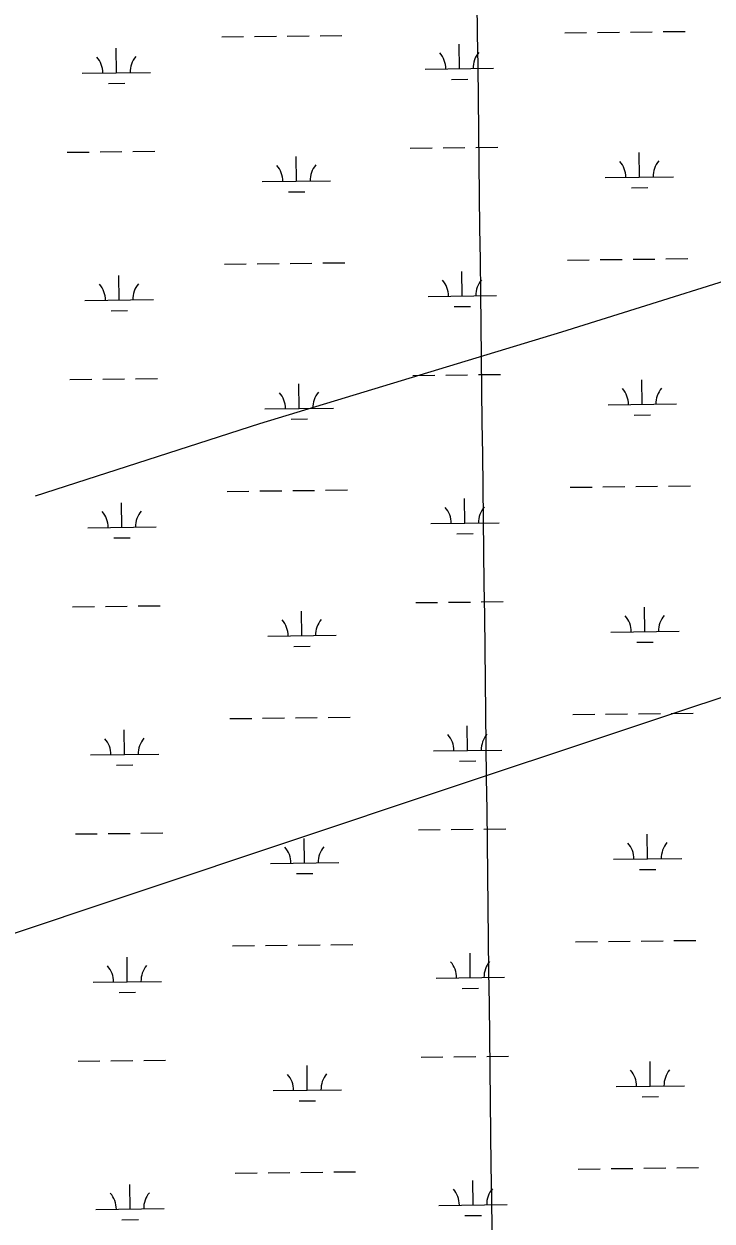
# Model space of a CAD drawing. Extents: x 3694830 to 3732949, y 415201 to 440970.
# Drawn here: x 3719462 to 3720469, y 427603 to 429355 of the extents above; entities that cross this region are included whole.
import ezdxf

# ---------------------------------------------------------------- set-up
doc = ezdxf.new("R2010")
doc.units = 0
for name, color, linetype in [('V-GRID-MAJR', 7, 'Continuous'), ('V-TOPO-SHOR', 7, 'Continuous'), ('V-WETL-SWMP', 7, 'Continuous')]:
    doc.layers.add(name, color=color, linetype=linetype)

msp = doc.modelspace()

# ---------------------------------------------------------------- linework, layer by layer
at = {"layer": 'V-GRID-MAJR'}
msp.add_spline([(3720228.281, 420868.82800000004), (3720155.153, 426926.124), (3720081.987, 432986.504), (3720008.822, 439046.89), (3720008.785, 439049.968)], degree=3, dxfattribs=at)
at = {"layer": 'V-TOPO-SHOR'}
for points in [[(3719478.978, 428664.606), (3719807.42, 428770.366), (3720249.239, 428904.603), (3720619.392, 429020.91000000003), (3720963.862, 429125.55100000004), (3721387.497, 429255.57), (3721786.523, 429377.125), (3722155.599, 429490.23), (3722583.498, 429617.032), (3723097.022, 429782.017), (3723504.592, 429901.405), (3723860.811, 430004.938), (3723881.142, 430012.349), (3723910.035, 430024.007), (3723945.359, 430040.987)], [(3722318.9737963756, 428687.5749805), (3722069.7032002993, 428740.9901082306), (3721669.08974232, 428740.9901082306), (3721482.1367952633, 428696.4775017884), (3721286.281326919, 428643.0623740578), (3721099.328379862, 428598.5497676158), (3720582.982145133, 428402.69429927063), (3720075.5384316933, 428233.54639479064), (3719407.8493350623, 428010.98336258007), (3718909.3081429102, 427841.8354581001)]]:
    msp.add_lwpolyline(points, dxfattribs=at)
at = {"layer": 'V-WETL-SWMP'}
for p, q in [((3719895.5369132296, 429338.1672556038), (3719927.5346350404, 429338.5489009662)), ((3720253.419432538, 429342.43581586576), (3720285.4171543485, 429342.8174612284)), ((3720301.416015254, 429343.00828390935), (3720333.4137370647, 429343.38992927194)), ((3720349.41259797, 429343.5807519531), (3720381.4103197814, 429343.96239731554)), ((3720397.4091806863, 429344.15321999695), (3720429.406902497, 429344.5348653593)), ((3719751.547165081, 429336.44985147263), (3719783.5448868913, 429336.8314968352)), ((3719799.543747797, 429337.02231951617), (3719831.541469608, 429337.4039648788)), ((3719847.540330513, 429337.59478756), (3719879.538052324, 429337.97643292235)), ((3720099.4436098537, 429289.85369609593), (3720099.0142580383, 429325.8511356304)), ((3719597.5713423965, 429283.86773170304), (3719597.1419905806, 429319.8651712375)), ((3720049.447169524, 429289.257375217), (3720149.4400501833, 429290.4500169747)), ((3719547.574902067, 429283.2714108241), (3719647.5677827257, 429284.4640525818)), ((3719585.7562336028, 429268.2947122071), (3719609.75452496, 429268.5809462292)), ((3720087.6285010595, 429274.2806766), (3720111.6267924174, 429274.5669106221)), ((3719525.5452613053, 429167.5684472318), (3719557.542983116, 429167.9500925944)), ((3719573.541844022, 429168.14091527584), (3719605.5395658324, 429168.52256063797)), ((3719621.5384267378, 429168.7133833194), (3719653.5361485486, 429169.09502868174)), ((3720027.417528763, 429173.5544116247), (3720059.415250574, 429173.93605698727)), ((3720075.4141114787, 429174.12687966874), (3720107.4118332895, 429174.50852503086)), ((3720123.410694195, 429174.6993477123), (3720155.4084160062, 429175.0809930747)), ((3720362.7914346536, 429131.12120328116), (3720362.3620828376, 429167.11864281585)), ((3719860.9191671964, 429125.13523888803), (3719860.4898153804, 429161.13267842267)), ((3720312.794994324, 429130.52488240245), (3720412.787874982, 429131.7175241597)), ((3719810.922726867, 429124.5389180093), (3719910.9156075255, 429125.7315597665)), ((3720350.9763258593, 429115.54818378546), (3720374.974617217, 429115.83441780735)), ((3719849.104058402, 429109.56221939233), (3719873.10234976, 429109.8484534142)), ((3719851.5079587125, 429004.94344875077), (3719883.505680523, 429005.3250941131)), ((3719899.5045414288, 429005.51591679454), (3719931.5022632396, 429005.8975621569)), ((3720257.387060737, 429009.7844770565), (3720289.384782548, 429010.1661224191)), ((3720305.383643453, 429010.35694510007), (3720337.381365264, 429010.7385904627)), ((3720353.3802261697, 429010.9294131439), (3720385.37794798, 429011.31105850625)), ((3720401.3768088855, 429011.50188118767), (3720433.3745306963, 429011.8835265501)), ((3719755.5147932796, 429003.7985126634), (3719787.512515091, 429004.180158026)), ((3719803.5113759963, 429004.37098070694), (3719835.509097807, 429004.75262606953)), ((3720103.4112380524, 428957.2023572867), (3720102.9818862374, 428993.1997968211)), ((3719601.538970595, 428951.2163928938), (3719601.10961878, 428987.2138324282)), ((3720053.414797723, 428956.6060364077), (3720153.407678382, 428957.7986781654)), ((3719551.542530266, 428950.6200720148), (3719651.535410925, 428951.8127137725)), ((3719589.7238618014, 428935.6433733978), (3719613.7221531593, 428935.92960742)), ((3720091.5961292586, 428941.6293377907), (3720115.594420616, 428941.9155718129)), ((3719529.5128895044, 428834.9171084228), (3719561.5106113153, 428835.2987537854)), ((3719577.5094722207, 428835.4895764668), (3719609.5071940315, 428835.871221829)), ((3719625.5060549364, 428836.0620445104), (3719657.5037767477, 428836.44368987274)), ((3720031.3851569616, 428840.9030728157), (3720063.382878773, 428841.28471817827)), ((3720079.3817396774, 428841.4755408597), (3720111.3794614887, 428841.85718622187)), ((3720127.378322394, 428842.0480089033), (3720159.376044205, 428842.42965426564)), ((3720366.759062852, 428798.46986447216), (3720366.3297110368, 428834.4673040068)), ((3719864.886795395, 428792.48390007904), (3719864.4574435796, 428828.4813396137)), ((3720316.762622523, 428797.8735435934), (3720416.7555031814, 428799.06618535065)), ((3719814.890355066, 428791.88757920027), (3719914.8832357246, 428793.0802209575)), ((3720354.943954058, 428782.8968449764), (3720378.942245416, 428783.18307899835)), ((3719853.071686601, 428776.9108805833), (3719877.0699779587, 428777.1971146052)), ((3719855.475586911, 428672.2921099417), (3719887.473308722, 428672.67375530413)), ((3719903.4721696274, 428672.86457798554), (3719935.4698914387, 428673.2462233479)), ((3720261.354688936, 428677.1331382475), (3720293.3524107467, 428677.5147836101)), ((3720309.351271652, 428677.70560629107), (3720341.3489934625, 428678.08725165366)), ((3720357.3478543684, 428678.27807433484), (3720389.345576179, 428678.65971969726)), ((3720405.344437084, 428678.85054237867), (3720437.3421588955, 428679.232187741)), ((3719759.4824214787, 428671.14717385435), (3719791.4801432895, 428671.528819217)), ((3719807.4790041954, 428671.71964189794), (3719839.476726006, 428672.10128726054)), ((3720107.3788662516, 428624.5510184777), (3720106.949514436, 428660.5484580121)), ((3719605.506598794, 428618.5650540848), (3719605.077246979, 428654.5624936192)), ((3720057.382425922, 428623.9546975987), (3720157.375306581, 428625.1473393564)), ((3719555.5101584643, 428617.9687332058), (3719655.5030391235, 428619.1613749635)), ((3719593.69149, 428602.9920345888), (3719617.689781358, 428603.27826861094)), ((3720095.563757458, 428608.9779989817), (3720119.562048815, 428609.26423300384)), ((3719533.480517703, 428502.26576961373), (3719565.4782395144, 428502.6474149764)), ((3719581.4771004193, 428502.8382376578), (3719613.4748222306, 428503.2198830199)), ((3719629.4736831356, 428503.41070570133), (3719661.4714049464, 428503.79235106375)), ((3720035.3527851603, 428508.2517340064), (3720067.3505069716, 428508.63337936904)), ((3720083.3493678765, 428508.82420205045), (3720115.3470896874, 428509.2058474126)), ((3720131.3459505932, 428509.39667009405), (3720163.3436724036, 428509.7783154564)), ((3720370.7266910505, 428465.81852566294), (3720370.2973392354, 428501.8159651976)), ((3719868.8544235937, 428459.83256126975), (3719868.4250717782, 428495.83000080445)), ((3720320.730250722, 428465.22220478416), (3720420.72313138, 428466.4148465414)), ((3719818.857983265, 428459.23624039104), (3719918.8508639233, 428460.4288821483)), ((3719857.0393148, 428444.25954177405), (3719881.0376061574, 428444.54577579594)), ((3720358.9115822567, 428450.2455061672), (3720382.9098736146, 428450.53174018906)), ((3719811.446632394, 428339.06830308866), (3719843.444354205, 428339.4499484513)), ((3719859.44321511, 428339.6407711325), (3719891.440936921, 428340.02241649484)), ((3719907.4397978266, 428340.21323917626), (3719939.4375196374, 428340.5948845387)), ((3720265.322317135, 428344.48179943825), (3720297.3200389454, 428344.86344480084)), ((3720313.318899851, 428345.0542674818), (3720345.3166216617, 428345.43591284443)), ((3720361.315482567, 428345.6267355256), (3720393.3132043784, 428346.008380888)), ((3720409.3120652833, 428346.19920356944), (3720441.309787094, 428346.5808489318)), ((3719609.474226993, 428285.91371527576), (3719609.0448751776, 428321.9111548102)), ((3719763.450049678, 428338.4958350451), (3719795.447771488, 428338.8774804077)), ((3720111.3464944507, 428291.8996796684), (3720110.9171426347, 428327.8971192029)), ((3720061.350054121, 428291.3033587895), (3720161.3429347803, 428292.4960005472)), ((3719559.4777866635, 428285.3173943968), (3719659.4706673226, 428286.51003615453)), ((3719597.6591181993, 428270.3406957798), (3719621.657409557, 428270.62692980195)), ((3720099.5313856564, 428276.3266601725), (3720123.5296770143, 428276.6128941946)), ((3719537.4481459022, 428169.6144308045), (3719569.445867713, 428169.9960761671)), ((3719585.4447286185, 428170.18689884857), (3719617.442450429, 428170.5685442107)), ((3719633.4413113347, 428170.7593668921), (3719665.4390331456, 428171.14101225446)), ((3720039.32041336, 428175.6003951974), (3720071.3181351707, 428175.98204056)), ((3720087.3169960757, 428176.17286324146), (3720119.3147178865, 428176.5545086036)), ((3720135.313578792, 428176.745331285), (3720167.311300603, 428177.1269766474)), ((3720374.69431925, 428133.1671868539), (3720374.2649674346, 428169.1646263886)), ((3719872.8220517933, 428127.18122246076), (3719872.3926999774, 428163.1786619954)), ((3720324.6978789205, 428132.57086597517), (3720424.690759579, 428133.7635077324)), ((3719822.8256114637, 428126.584901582), (3719922.8184921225, 428127.77754333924)), ((3719861.006942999, 428111.60820296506), (3719885.005234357, 428111.89443698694)), ((3720362.879210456, 428117.5941673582), (3720386.877501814, 428117.88040138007)), ((3719815.4142605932, 428006.41696427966), (3719847.4119824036, 428006.79860964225)), ((3719863.4108433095, 428006.9894323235), (3719895.40856512, 428007.37107768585)), ((3719911.4074260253, 428007.56190036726), (3719943.405147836, 428007.9435457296)), ((3720269.2899453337, 428011.83046062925), (3720301.287667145, 428012.21210599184)), ((3720317.28652805, 428012.4029286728), (3720349.284249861, 428012.78457403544)), ((3720365.2831107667, 428012.9753967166), (3720397.280832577, 428013.357042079)), ((3720413.2796934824, 428013.5478647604), (3720445.2774152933, 428013.9295101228)), ((3719613.441855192, 427953.26237646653), (3719613.012503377, 427989.25981600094)), ((3719767.4176778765, 428005.84449623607), (3719799.415399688, 428006.2261415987)), ((3720115.3141226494, 427959.2483408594), (3720114.884770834, 427995.24578039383)), ((3719563.4454148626, 427952.6660555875), (3719663.438295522, 427953.85869734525)), ((3720065.31768232, 427958.6520199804), (3720165.310562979, 427959.84466173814)), ((3719601.626746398, 427937.68935697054), (3719625.625037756, 427937.9755909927)), ((3720103.4990138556, 427943.67532136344), (3720127.497305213, 427943.9615553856)), ((3719541.4157741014, 427836.9630919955), (3719573.413495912, 427837.3447373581)), ((3719589.412356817, 427837.5355600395), (3719621.410078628, 427837.9172054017)), ((3719637.4089395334, 427838.1080280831), (3719669.4066613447, 427838.48967344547)), ((3720043.288041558, 427842.9490563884), (3720075.2857633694, 427843.330701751)), ((3720091.2846242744, 427843.5215244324), (3720123.2823460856, 427843.9031697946)), ((3720139.2812069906, 427844.093992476), (3720171.2789288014, 427844.47563783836)), ((3720378.6619474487, 427800.5158480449), (3720378.2325956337, 427836.5132875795)), ((3719876.789679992, 427794.52988365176), (3719876.3603281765, 427830.5273231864)), ((3720328.6655071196, 427799.9195271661), (3720428.6583877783, 427801.11216892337)), ((3719826.793239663, 427793.933562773), (3719926.786120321, 427795.12620453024)), ((3719864.9745711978, 427778.956864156), (3719888.9728625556, 427779.24309817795)), ((3720366.8468386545, 427784.94282854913), (3720390.8451300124, 427785.2290625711)), ((3719771.3853060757, 427673.1931574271), (3719803.3830278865, 427673.5748027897)), ((3719819.381888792, 427673.76562547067), (3719851.3796106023, 427674.14727083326)), ((3719867.378471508, 427674.33809351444), (3719899.376193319, 427674.71973887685)), ((3719915.375054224, 427674.91056155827), (3719947.372776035, 427675.2922069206)), ((3720273.257573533, 427679.1791218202), (3720305.2552953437, 427679.56076718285)), ((3720321.254156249, 427679.7515898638), (3720353.2518780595, 427680.1332352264)), ((3720369.250738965, 427680.32405790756), (3720401.2484607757, 427680.70570327)), ((3720417.247321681, 427680.8965259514), (3720449.2450434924, 427681.27817131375)), ((3719617.409483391, 427620.6110376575), (3719616.980131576, 427656.60847719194)), ((3720119.2817508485, 427626.59700205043), (3720118.8523990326, 427662.59444158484)), ((3719567.4130430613, 427620.01471677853), (3719667.4059237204, 427621.20735853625)), ((3720069.285310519, 427626.0006811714), (3720169.278191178, 427627.19332292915)), ((3719605.594374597, 427605.03801816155), (3719629.5926659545, 427605.32425218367)), ((3720107.4666420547, 427611.02398255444), (3720131.464933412, 427611.31021657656))]:
    msp.add_line(p, q, dxfattribs=at)
for centre, radius, start, end in [((3719542.326676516, 429283.6836507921), 35.24628790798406, 359.91152952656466, 41.455187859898), ((3719652.804682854, 429285.0013514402), 35.246287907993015, 139.91152663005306, 181.4551849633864), ((3720044.1989439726, 429289.669615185), 35.24628790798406, 359.91152952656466, 41.455187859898), ((3720154.6769503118, 429290.9873158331), 35.246287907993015, 139.91152663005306, 181.4551849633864), ((3719805.674501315, 429124.9511579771), 35.24628790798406, 359.91152952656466, 41.455187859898), ((3719916.152507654, 429126.26885862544), 35.246287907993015, 139.91152663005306, 181.4551849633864), ((3720307.5467687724, 429130.93712237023), 35.24628790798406, 359.91152952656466, 41.455187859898), ((3720418.0247751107, 429132.25482301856), 35.246287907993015, 139.91152663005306, 181.4551849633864), ((3719546.2943047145, 428951.0323119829), 35.24628790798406, 359.91152952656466, 41.455187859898), ((3719656.7723110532, 428952.3500126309), 35.246287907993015, 139.91152663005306, 181.4551849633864), ((3720048.166572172, 428957.0182763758), 35.24628790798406, 359.91152952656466, 41.455187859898), ((3720158.6445785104, 428958.3359770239), 35.246287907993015, 139.91152663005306, 181.4551849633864), ((3719809.642129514, 428792.2998191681), 35.24628790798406, 359.91152952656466, 41.455187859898), ((3719920.120135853, 428793.6175198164), 35.246287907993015, 139.91152663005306, 181.4551849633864), ((3720311.5143969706, 428798.28578356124), 35.24628790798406, 359.91152952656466, 41.455187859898), ((3720421.99240331, 428799.60348420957), 35.246287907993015, 139.91152663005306, 181.4551849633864), ((3719550.2619329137, 428618.3809731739), 35.24628790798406, 359.91152952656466, 41.455187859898), ((3719660.739939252, 428619.6986738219), 35.246287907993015, 139.91152663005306, 181.4551849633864), ((3720052.134200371, 428624.3669375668), 35.24628790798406, 359.91152952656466, 41.455187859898), ((3720162.6122067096, 428625.6846382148), 35.246287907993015, 139.91152663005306, 181.4551849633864), ((3719813.6097577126, 428459.6484803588), 35.24628790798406, 359.91152952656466, 41.455187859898), ((3719924.0877640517, 428460.96618100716), 35.246287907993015, 139.91152663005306, 181.4551849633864), ((3720315.4820251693, 428465.634444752), 35.24628790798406, 359.91152952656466, 41.455187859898), ((3720425.9600315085, 428466.9521454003), 35.246287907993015, 139.91152663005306, 181.4551849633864), ((3719554.2295611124, 428285.72963436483), 35.24628790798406, 359.91152952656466, 41.455187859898), ((3719664.707567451, 428287.04733501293), 35.246287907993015, 139.91152663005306, 181.4551849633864), ((3720056.1018285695, 428291.7155987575), 35.24628790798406, 359.91152952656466, 41.455187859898), ((3720166.5798349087, 428293.0332994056), 35.246287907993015, 139.91152663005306, 181.4551849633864), ((3719817.577385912, 428126.99714154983), 35.24628790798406, 359.91152952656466, 41.455187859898), ((3719928.0553922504, 428128.31484219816), 35.246287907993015, 139.91152663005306, 181.4551849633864), ((3720319.449653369, 428132.98310594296), 35.24628790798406, 359.91152952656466, 41.455187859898), ((3720429.9276597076, 428134.3008065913), 35.246287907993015, 139.91152663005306, 181.4551849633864), ((3719558.1971893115, 427953.0782955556), 35.24628790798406, 359.91152952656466, 41.455187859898), ((3719668.67519565, 427954.39599620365), 35.246287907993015, 139.91152663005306, 181.4551849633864), ((3720060.069456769, 427959.0642599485), 35.24628790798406, 359.91152952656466, 41.455187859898), ((3720170.5474631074, 427960.3819605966), 35.246287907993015, 139.91152663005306, 181.4551849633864), ((3719821.545014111, 427794.34580274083), 35.24628790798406, 359.91152952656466, 41.455187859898), ((3719932.0230204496, 427795.6635033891), 35.246287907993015, 139.91152663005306, 181.4551849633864), ((3720323.4172815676, 427800.33176713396), 35.24628790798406, 359.91152952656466, 41.455187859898), ((3720433.8952879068, 427801.6494677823), 35.246287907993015, 139.91152663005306, 181.4551849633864), ((3719562.1648175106, 427620.4269567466), 35.24628790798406, 359.91152952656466, 41.455187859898), ((3719672.642823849, 427621.74465739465), 35.246287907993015, 139.91152663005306, 181.4551849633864), ((3720064.037084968, 427626.4129211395), 35.24628790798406, 359.91152952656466, 41.455187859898), ((3720174.515091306, 427627.73062178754), 35.246287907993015, 139.91152663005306, 181.4551849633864)]:
    msp.add_arc(centre, radius, start, end, dxfattribs=at)

doc.saveas('drawing.dxf')
